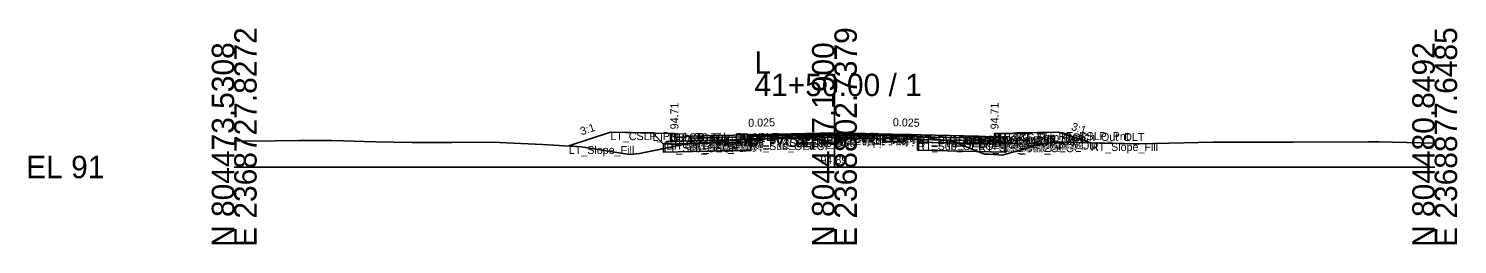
# Model space of a CAD drawing. Extents: x -26 to 8153, y -10 to 9520.
# Drawn here: x 2974.3 to 3152.8, y 8490.3 to 8517.3 of the extents above; entities that cross this region are included whole.
import ezdxf

# ---------------------------------------------------------------- set-up
doc = ezdxf.new("R2010")
doc.units = 0
for name, color, linetype in [('Exist CMT Pavement', 7, 'Continuous'), ('Exist Cross Section Cell', 7, 'Continuous'), ('Exist XS Center Line Elevation Label', 7, 'Continuous'), ('Exist XS Ground Line', 7, 'Continuous'), ('Prop CMT Conc Surface', 7, 'Continuous'), ('Prop CMT Concrete Structures', 7, 'Continuous'), ('Prop CMT Pvmt Course 1', 7, 'Continuous'), ('Prop CMT Pvmt Course 1 CG', 7, 'Continuous'), ('Prop CMT Pvmt Course 1 Wedge', 7, 'Continuous'), ('Prop CMT Pvmt Course 2', 7, 'Continuous'), ('Prop CMT Pvmt Course 2 Wedge', 7, 'Continuous'), ('Prop CMT Pvmt Course 3', 7, 'Continuous'), ('Prop CMT Pvmt Course 3 Wedge', 7, 'Continuous'), ('Prop CMT Pvmt Surface', 7, 'Continuous'), ('Prop CMT Pvmt Wedge Surface 1', 7, 'Continuous'), ('Prop CMT Pvmt Wedge Surface 2', 7, 'Continuous'), ('Prop CMT Pvmt Wedge Surface 3', 7, 'Continuous'), ('Prop CMT Shallow Undercut', 7, 'Continuous'), ('Prop CMT Shallow Undercut Boundary', 7, 'Continuous'), ('Prop CMT Slope Grass', 7, 'Continuous'), ('Prop CMT Subgrade Earthwork', 7, 'Continuous'), ('Prop XS Earthwork Shape', 7, 'Continuous'), ('Prop XS Hydro Elevations', 7, 'Continuous'), ('Prop XS SE Text', 7, 'Continuous'), ('Prop XS Side Slope Text', 7, 'Continuous'), ('Prop XS Subgrade Earthwork', 7, 'Continuous'), ('Scratch_Level_2', 7, 'Continuous'), ('Scratch_Level_6', 7, 'Continuous')]:
    doc.layers.add(name, color=color, linetype=linetype)

msp = doc.modelspace()

# ---------------------------------------------------------------- linework, layer by layer
at = {"layer": 'Exist CMT Pavement'}
for p, q in [((3064.52, 8503.53), (3066.72, 8503.62)), ((3066.72, 8503.62), (3074.79, 8503.89)), ((3074.79, 8503.89), (3083.07, 8503.88)), ((3083.07, 8503.88), (3085.37, 8503.86))]:
    msp.add_line(p, q, dxfattribs=at)
at = {"layer": 'Exist Cross Section Cell'}
for p, q in [((3075, 8500), (3075, 8511.67)), ((3000, 8500), (3075, 8500)), ((3075, 8500), (3150, 8500))]:
    msp.add_line(p, q, dxfattribs=at)
at = {"layer": 'Exist XS Ground Line'}
for p, q in [((3061.4, 8503.24), (3064.52, 8503.53)), ((3064.52, 8503.53), (3066.72, 8503.62)), ((3066.72, 8503.62), (3074.79, 8503.89)), ((3074.79, 8503.89), (3083.07, 8503.88)), ((3083.07, 8503.88), (3085.37, 8503.86)), ((3085.37, 8503.86), (3088.08, 8503.45)), ((3000, 8503.26), (3002.2, 8503.22)), ((3002.2, 8503.22), (3008.1, 8503.3)), ((3008.1, 8503.3), (3012.21, 8503.33)), ((3012.21, 8503.33), (3017.64, 8503.14)), ((3017.64, 8503.14), (3022.22, 8503.07)), ((3022.22, 8503.07), (3027.19, 8503.05)), ((3027.19, 8503.05), (3032.23, 8503.12)), ((3032.23, 8503.12), (3038.51, 8502.82)), ((3038.51, 8502.82), (3043.35, 8502.54)), ((3043.35, 8502.54), (3048.86, 8501.65)), ((3050.64, 8501.71), (3055.81, 8502.73)), ((3055.81, 8502.73), (3056.32, 8502.85)), ((3056.32, 8502.85), (3057.48, 8502.94)), ((3057.48, 8502.94), (3061.4, 8503.24)), ((3088.08, 8503.45), (3090.11, 8503.14)), ((3090.11, 8503.14), (3090.65, 8502.84)), ((3090.65, 8502.84), (3093.75, 8501.6)), ((3095.94, 8501.47), (3099.34, 8502.44)), ((3099.34, 8502.44), (3099.94, 8502.67)), ((3099.94, 8502.67), (3102.32, 8503.12)), ((3102.32, 8503.12), (3103.56, 8503.1)), ((3103.56, 8503.1), (3112.33, 8502.89)), ((3112.33, 8502.89), (3113.1, 8502.9)), ((3113.1, 8502.9), (3122.34, 8503.11)), ((3122.34, 8503.11), (3122.65, 8503.12)), ((3122.65, 8503.12), (3128.88, 8503.1)), ((3128.88, 8503.1), (3132.36, 8503.09)), ((3132.36, 8503.09), (3141.74, 8503.16)), ((3141.74, 8503.16), (3142.37, 8503.16)), ((3142.37, 8503.16), (3143.03, 8503.13)), ((3143.03, 8503.13), (3150, 8502.97)), ((3048.86, 8501.65), (3049.45, 8501.55)), ((3049.45, 8501.55), (3050.64, 8501.71)), ((3093.75, 8501.6), (3094.42, 8501.61)), ((3094.42, 8501.61), (3095.94, 8501.47))]:
    msp.add_line(p, q, dxfattribs=at)
at = {"layer": 'Prop CMT Conc Surface'}
for points in [[(3055, 8503.71), (3055, 8504.21), (3054.5, 8504.21)], [(3057, 8503.84), (3055, 8503.71)], [(3093, 8503.84), (3095, 8503.71)], [(3095, 8503.71), (3095, 8504.21), (3095.5, 8504.21)]]:
    msp.add_lwpolyline(points, dxfattribs=at)
at = {"layer": 'Prop CMT Concrete Structures'}
for points in [[(3057, 8503.84), (3055, 8503.71), (3055, 8504.21), (3054.5, 8504.21)], [(3054.5, 8504.21), (3054.5, 8503.2), (3057, 8503.26)], [(3057, 8503.26), (3057, 8503.84)], [(3093, 8503.84), (3095, 8503.71), (3095, 8504.21), (3095.5, 8504.21)], [(3095.5, 8504.21), (3095.5, 8503.2), (3093, 8503.26)], [(3093, 8503.26), (3093, 8503.84)]]:
    msp.add_lwpolyline(points, dxfattribs=at)
at = {"layer": 'Prop CMT Pvmt Course 1'}
for points in [[(3075, 8504.29), (3057, 8503.84)], [(3057, 8503.84), (3057, 8503.59)], [(3057, 8503.59), (3064.52, 8503.78)], [(3064.52, 8503.9), (3075, 8504.17)], [(3064.52, 8503.78), (3064.52, 8503.9)], [(3075, 8504.04), (3075, 8504.29)], [(3075, 8504.29), (3093, 8503.84)], [(3075, 8504.04), (3075, 8504.29)], [(3075, 8504.17), (3075, 8504.04), (3075, 8504.04)], [(3085.37, 8503.91), (3075, 8504.17)], [(3075, 8504.17), (3075, 8504.04), (3075, 8504.04)], [(3085.37, 8503.78), (3085.37, 8503.91)], [(3093, 8503.59), (3085.37, 8503.78)], [(3093, 8503.84), (3093, 8503.59)]]:
    msp.add_lwpolyline(points, dxfattribs=at)
at = {"layer": 'Prop CMT Pvmt Course 1 CG'}
for points in [[(3057, 8503.26), (3054, 8503.18), (3053.66, 8502.85)], [(3053.66, 8502.85), (3057, 8502.93)], [(3057, 8502.93), (3057, 8503.26)], [(3093, 8503.26), (3096, 8503.18), (3096.34, 8502.85)], [(3093, 8502.93), (3093, 8503.26)], [(3096.34, 8502.85), (3093, 8502.93)]]:
    msp.add_lwpolyline(points, dxfattribs=at)
at = {"layer": 'Prop CMT Pvmt Course 1 Wedge'}
for points in [[(3075, 8504.17), (3064.52, 8503.9)], [(3075, 8504.17), (3085.37, 8503.91)]]:
    msp.add_lwpolyline(points, dxfattribs=at)
at = {"layer": 'Prop CMT Pvmt Course 2'}
for points in [[(3064.52, 8503.78), (3057, 8503.59)], [(3057, 8503.59), (3057, 8503.26)], [(3064.52, 8503.45), (3064.52, 8503.78)], [(3085.37, 8503.45), (3085.37, 8503.78)], [(3085.37, 8503.78), (3093, 8503.59)], [(3093, 8503.59), (3093, 8503.26)], [(3057, 8503.26), (3064.52, 8503.45)], [(3093, 8503.26), (3085.37, 8503.45)]]:
    msp.add_lwpolyline(points, dxfattribs=at)
at = {"layer": 'Prop CMT Pvmt Course 2 Wedge'}
for points in [[(3075, 8504.04), (3064.52, 8503.78)], [(3075, 8504.04), (3085.37, 8503.78)]]:
    msp.add_lwpolyline(points, dxfattribs=at)
at = {"layer": 'Prop CMT Pvmt Course 3'}
for points in [[(3064.52, 8503.45), (3057, 8503.26)], [(3057, 8503.26), (3057, 8502.93)], [(3057, 8502.93), (3064.52, 8503.12)], [(3064.52, 8503.12), (3064.52, 8503.45)], [(3085.37, 8503.45), (3093, 8503.26)], [(3085.37, 8503.12), (3085.37, 8503.45)], [(3093, 8502.93), (3085.37, 8503.12)], [(3093, 8503.26), (3093, 8502.93)]]:
    msp.add_lwpolyline(points, dxfattribs=at)
at = {"layer": 'Prop CMT Pvmt Course 3 Wedge'}
for points in [[(3075, 8503.71), (3064.52, 8503.45)], [(3075, 8503.71), (3085.37, 8503.45)]]:
    msp.add_lwpolyline(points, dxfattribs=at)
at = {"layer": 'Prop CMT Pvmt Surface'}
for points in [[(3075, 8504.29), (3057, 8503.84)], [(3075, 8504.29), (3093, 8503.84)]]:
    msp.add_lwpolyline(points, dxfattribs=at)
at = {"layer": 'Prop CMT Pvmt Wedge Surface 1'}
for points in [[(3057, 8503.59), (3057, 8503.84)], [(3064.52, 8503.78), (3057, 8503.59)], [(3075, 8504.17), (3064.52, 8503.9)], [(3064.52, 8503.9), (3064.52, 8503.78)], [(3075, 8504.17), (3085.37, 8503.91)], [(3085.37, 8503.91), (3085.37, 8503.78)], [(3085.37, 8503.78), (3093, 8503.59)], [(3093, 8503.59), (3093, 8503.84)]]:
    msp.add_lwpolyline(points, dxfattribs=at)
at = {"layer": 'Prop CMT Pvmt Wedge Surface 2'}
for points in [[(3075, 8504.04), (3057, 8503.59)], [(3057, 8503.59), (3057, 8503.84)], [(3075, 8504.04), (3093, 8503.59)], [(3093, 8503.59), (3093, 8503.84)]]:
    msp.add_lwpolyline(points, dxfattribs=at)
at = {"layer": 'Prop CMT Pvmt Wedge Surface 3'}
for points in [[(3057, 8503.26), (3057, 8503.84)], [(3075, 8503.71), (3057, 8503.26)], [(3075, 8503.71), (3093, 8503.26)], [(3093, 8503.26), (3093, 8503.84)]]:
    msp.add_lwpolyline(points, dxfattribs=at)
at = {"layer": 'Prop CMT Shallow Undercut'}
for points in [[(3053.66, 8502.31), (3053.66, 8501.85), (3064.52, 8502.12), (3064.52, 8503.12), (3057.54, 8502.94), (3057.48, 8502.94), (3056.32, 8502.85), (3055.81, 8502.73)], [(3090.37, 8502.99), (3090.65, 8502.84), (3092.93, 8501.93), (3085.37, 8502.12), (3085.37, 8503.12)]]:
    msp.add_lwpolyline(points, close=True, dxfattribs=at)
at = {"layer": 'Prop CMT Shallow Undercut Boundary'}
for p, q in [((3053.66, 8502.85), (3053.66, 8501.85)), ((3053.66, 8501.85), (3064.52, 8502.12)), ((3064.52, 8503.12), (3064.52, 8502.12)), ((3085.37, 8503.12), (3085.37, 8502.12)), ((3096.34, 8501.85), (3085.37, 8502.12)), ((3096.34, 8502.85), (3096.34, 8501.85))]:
    msp.add_line(p, q, dxfattribs=at)
at = {"layer": 'Prop CMT Slope Grass'}
for points in [[(3054.5, 8504.21), (3047, 8504.36), (3041.81, 8502.63)], [(3095.5, 8504.21), (3103, 8504.36), (3107.04, 8503.01)]]:
    msp.add_lwpolyline(points, dxfattribs=at)
at = {"layer": 'Prop CMT Subgrade Earthwork'}
for points in [[(3057, 8502.93), (3053.66, 8502.85), (3052.25, 8504.26)], [(3064.52, 8503.12), (3064.53, 8503.53)], [(3085.37, 8503.12), (3085.35, 8503.86)], [(3093, 8502.93), (3096.34, 8502.85), (3097.75, 8504.26)], [(3064.52, 8503.12), (3057, 8502.93)], [(3085.37, 8503.12), (3093, 8502.93)]]:
    msp.add_lwpolyline(points, dxfattribs=at)
at = {"layer": 'Prop XS Earthwork Shape'}
for points in [[(3053.66, 8502.85), (3053.66, 8502.31), (3050.64, 8501.71), (3049.45, 8501.55), (3048.86, 8501.65), (3043.35, 8502.54), (3041.81, 8502.63), (3047, 8504.36), (3052.25, 8504.26)], [(3041.81, 8502.63), (3043.35, 8502.54), (3048.86, 8501.65), (3049.45, 8501.55), (3050.64, 8501.71), (3053.66, 8502.31), (3053.66, 8502.85), (3052.25, 8504.26), (3047, 8504.36)], [(3064.52, 8503.53), (3064.53, 8503.53), (3064.52, 8503.12), (3057.54, 8502.94), (3061.4, 8503.24)], [(3057.54, 8502.94), (3061.4, 8503.24), (3064.52, 8503.53), (3064.53, 8503.53), (3064.52, 8503.12)], [(3085.37, 8503.12), (3090.37, 8502.99), (3090.11, 8503.14), (3088.08, 8503.45), (3085.37, 8503.86), (3085.35, 8503.86)], [(3090.11, 8503.14), (3090.37, 8502.99), (3085.37, 8503.12), (3085.35, 8503.86), (3085.37, 8503.86), (3088.08, 8503.45)], [(3103.56, 8503.1), (3107.04, 8503.01), (3103, 8504.36), (3097.75, 8504.26), (3096.34, 8502.85), (3096.34, 8501.85), (3092.93, 8501.93), (3093.75, 8501.6), (3094.42, 8501.61), (3095.94, 8501.47), (3099.34, 8502.44), (3099.94, 8502.67), (3102.32, 8503.12)], [(3092.93, 8501.93), (3093.75, 8501.6), (3094.42, 8501.61), (3095.94, 8501.47), (3099.34, 8502.44), (3099.94, 8502.67), (3102.32, 8503.12), (3103.56, 8503.1), (3107.04, 8503.01), (3103, 8504.36), (3097.75, 8504.26), (3096.34, 8502.85), (3096.34, 8501.85)], [(3056.32, 8502.85), (3057.48, 8502.94), (3057.54, 8502.94), (3064.52, 8503.12), (3064.52, 8502.12), (3053.66, 8501.85), (3053.66, 8502.31), (3055.81, 8502.73)], [(3053.66, 8502.31), (3055.81, 8502.73), (3056.32, 8502.85), (3057.48, 8502.94), (3057.54, 8502.94), (3064.52, 8503.12), (3064.52, 8502.12), (3053.66, 8501.85)], [(3053.66, 8502.85), (3053.66, 8502.31), (3055.81, 8502.73), (3056.32, 8502.85), (3057.48, 8502.94), (3057.54, 8502.94), (3057, 8502.93)], [(3053.66, 8502.31), (3055.81, 8502.73), (3056.32, 8502.85), (3057.48, 8502.94), (3057.54, 8502.94), (3057, 8502.93), (3053.66, 8502.85)], [(3085.37, 8503.12), (3090.37, 8502.99), (3090.65, 8502.84), (3092.93, 8501.93), (3085.37, 8502.12)], [(3092.93, 8501.93), (3085.37, 8502.12), (3085.37, 8503.12), (3090.37, 8502.99), (3090.65, 8502.84)], [(3090.37, 8502.99), (3093, 8502.93), (3096.34, 8502.85), (3096.34, 8501.85), (3092.93, 8501.93), (3090.65, 8502.84)], [(3090.37, 8502.99), (3090.65, 8502.84), (3092.93, 8501.93), (3096.34, 8501.85), (3096.34, 8502.85), (3093, 8502.93)]]:
    msp.add_lwpolyline(points, close=True, dxfattribs=at)
at = {"layer": 'Prop XS Subgrade Earthwork'}
for p, q in [((3053.66, 8502.85), (3064.52, 8503.12)), ((3085.37, 8503.12), (3096.34, 8502.85))]:
    msp.add_line(p, q, dxfattribs=at)
at = {"layer": 'Scratch_Level_6'}
for points in [[(3053.66, 8502.31), (3053.66, 8501.85), (3064.52, 8502.12), (3064.52, 8503.12), (3057.54, 8502.94), (3057.48, 8502.94), (3056.32, 8502.85), (3055.81, 8502.73)], [(3090.37, 8502.99), (3090.65, 8502.84), (3092.93, 8501.93), (3085.37, 8502.12), (3085.37, 8503.12)]]:
    msp.add_lwpolyline(points, close=True, dxfattribs=at)

# ---------------------------------------------------------------- texts
at = {"layer": 'Exist Cross Section Cell'}
for s, p in [('E 2368727.8272', (3002.8, 8490)), ('E 2368802.7379', (3077.8, 8490)), ('E 2368877.6485', (3152.8, 8490)), ('N 804473.5308', (3000, 8490)), ('N 804477.1900', (3075, 8490)), ('N 804480.8492', (3150, 8490))]:
    msp.add_text(s, height=2.8, rotation=90, dxfattribs=at).set_placement(p)
for s, p in [('L', (3065, 8511.67)), ('41+50.00 / 1', (3065, 8508.87)), ('EL 91', (2974, 8498.6))]:
    msp.add_text(s, height=2.8, dxfattribs=at).set_placement(p)
at = {"layer": 'Exist XS Center Line Elevation Label'}
msp.add_text('94.89', height=1, dxfattribs=at).set_placement((3073.26, 8500.39))
at = {"layer": 'Prop XS Hydro Elevations'}
for p in [(3055.5, 8504.71), (3095.5, 8504.71)]:
    msp.add_text('94.71', height=1, rotation=90, dxfattribs=at).set_placement(p)
at = {"layer": 'Prop XS SE Text'}
for rotation, p in [(1.4321, (3064.24, 8505.02)), (358.5679, (3082.29, 8505.11))]:
    msp.add_text('0.025', height=1, rotation=rotation, dxfattribs=at).set_placement(p)
at = {"layer": 'Prop XS Side Slope Text'}
for rotation, p in [(18.4349, (3043.42, 8503.96)), (341.5651, (3104.51, 8504.65))]:
    msp.add_text('3:1', height=1, rotation=rotation, dxfattribs=at).set_placement(p)
at = {"layer": 'Scratch_Level_2'}
for s, p in [('LT_CSLP_Pnt', (3047, 8503.36)), ('LT_Sub_Trench_Out_DLT', (3052.25, 8503.26)), ('LT_CG_Top_BOC', (3054.5, 8503.21)), ('LT_CG_Top_Face', (3055, 8503.21)), ('LT_CG_Top_Gut', (3055, 8502.71)), ('LT_PV1_OEOT', (3057, 8502.84)), ('LT_PV2_OEOT', (3057, 8502.59)), ('LT_PV1_OEEOP', (3064.52, 8502.9)), ('LT_PV2_OEEOP', (3064.52, 8502.78)), ('LT_PV_OEEOP_EG', (3064.52, 8502.53)), ('LT_PV_Sub_Tie_Out', (3064.53, 8502.53)), ('PV1_PGL', (3075, 8503.29)), ('RT_PV1_IEEOP', (3075, 8503.17)), ('LT_PV1_IEEOP', (3075, 8503.17)), ('RT_PV2_IEEOP', (3075, 8503.04)), ('LT_PV2_IEEOP', (3075, 8503.04)), ('PV2_PGL', (3075, 8503.04)), ('RT_PV_IEEOP_EG', (3075, 8502.89)), ('LT_PV_IEEOP_EG', (3075, 8502.89)), ('RT_PV3_IEEOP', (3075, 8502.71)), ('LT_PV3_IEEOP', (3075, 8502.71)), ('RT_PV_Sub_Tie_Out', (3085.35, 8502.86)), ('RT_PV1_OEEOP', (3085.37, 8502.91)), ('RT_PV_OEEOP_EG', (3085.37, 8502.86)), ('RT_PV2_OEEOP', (3085.37, 8502.78)), ('RT_PV1_OEOT', (3093, 8502.84)), ('RT_PV2_OEOT', (3093, 8502.59)), ('RT_CG_Top_Face', (3095, 8503.21)), ('RT_CG_Top_Gut', (3095, 8502.71)), ('RT_CG_Top_BOC', (3095.5, 8503.21)), ('RT_Sub_Trench_Out_DLT', (3097.75, 8503.26)), ('RT_CSLP_Pnt', (3103, 8503.36)), ('LT_Slope_Fill', (3041.81, 8501.63)), ('LT_Sub_OEOP', (3053.66, 8501.85)), ('LT_CG1_Shelf_Out', (3054, 8502.18)), ('LT_CG_Bot_BOC', (3054.5, 8502.2)), ('LT_PV3_OEOT', (3057, 8502.26)), ('LT_CG_Bot_IE', (3057, 8502.26)), ('LT_Sub_OEOT', (3057, 8501.93)), ('LT_PV3_OEEOP', (3064.52, 8502.45)), ('LT_Sub_OEEOP', (3064.52, 8502.12)), ('RT_PV3_OEEOP', (3085.37, 8502.45)), ('RT_Sub_OEEOP', (3085.37, 8502.12)), ('RT_PV3_OEOT', (3093, 8502.26)), ('RT_CG_Bot_IE', (3093, 8502.26)), ('RT_Sub_OEOT', (3093, 8501.93)), ('RT_CG_Bot_BOC', (3095.5, 8502.2)), ('RT_CG1_Shelf_Out', (3096, 8502.18)), ('RT_Sub_OEOP', (3096.34, 8501.85)), ('RT_Slope_Fill', (3107.04, 8502.01))]:
    msp.add_text(s, height=1, dxfattribs=at).set_placement(p)

doc.saveas('drawing.dxf')
